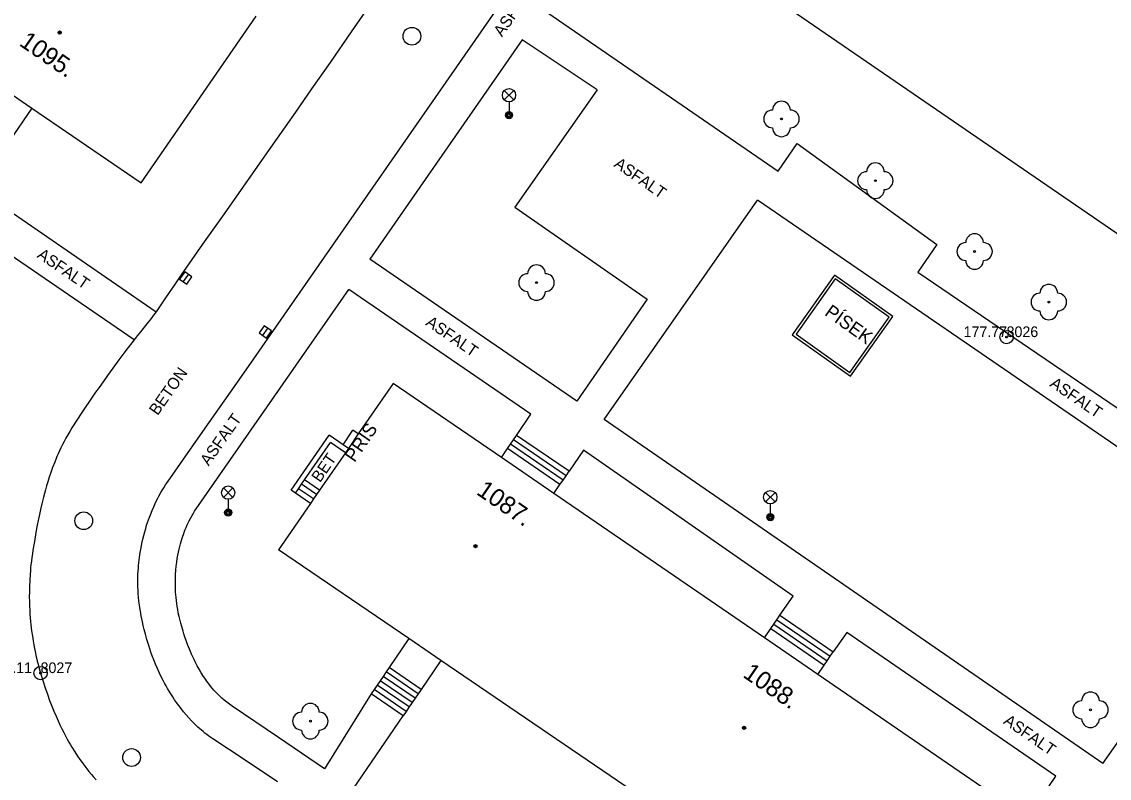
# Model space of a CAD drawing. Extents: x -539515 to -538098, y -1182060 to -1180157.
# Drawn here: x -538972.2 to -538911, y -1181423.5 to -1181380.9 of the extents above; entities that cross this region are included whole.
import ezdxf

# ---------------------------------------------------------------- set-up
doc = ezdxf.new("R2010")
doc.units = 0
for name, color, linetype in [('Vrstva 1', 7, 'Continuous'), ('Vrstva 13', 7, 'Continuous'), ('Vrstva 21', 7, 'Continuous'), ('Vrstva 22', 7, 'Continuous'), ('Vrstva 23', 7, 'Continuous'), ('Vrstva 24', 7, 'Continuous'), ('Vrstva 27', 7, 'Continuous'), ('Vrstva 33', 7, 'Continuous'), ('Vrstva 39', 7, 'Continuous'), ('Vrstva 40', 7, 'Continuous'), ('Vrstva 41', 7, 'Continuous'), ('Vrstva 47', 7, 'Continuous'), ('Vrstva 68', 7, 'Continuous'), ('Vrstva 88', 7, 'Continuous')]:
    doc.layers.add(name, color=color, linetype=linetype)

msp = doc.modelspace()

# ---------------------------------------------------------------- linework, layer by layer
at = {"layer": 'Vrstva 1'}
for p, q in [((-538934.28, -1181376.5), (-538829.84, -1181448.24)), ((-538965.51, -1181389.96), (-538959.04, -1181380.56))]:
    msp.add_line(p, q, dxfattribs=at)
for points in [[(-538973.359, -1181384.575), (-538971.666, -1181385.737)], [(-538971.666, -1181385.737), (-538965.51, -1181389.96)], [(-538951.32, -1181401.25), (-538953.28, -1181404.097), (-538953.84, -1181404.91), (-538954.01, -1181405.157), (-538955.462, -1181407.268), (-538955.632, -1181407.515), (-538955.802, -1181407.762), (-538955.973, -1181408.01), (-538957.77, -1181410.62)], [(-538906.43, -1181432.04), (-538912.507, -1181427.872), (-538915.603, -1181425.748), (-538927.397, -1181417.659), (-538930.405, -1181415.595), (-538942.269, -1181407.458), (-538945.22, -1181405.434), (-538951.32, -1181401.25)], [(-538912.8, -1181441.293), (-538918.981, -1181437.077), (-538920.514, -1181436.032), (-538933.82, -1181426.956), (-538935.618, -1181425.73), (-538948.631, -1181416.854), (-538950.43, -1181415.627), (-538957.77, -1181410.62)]]:
    msp.add_lwpolyline(points, dxfattribs=at)
at = {"layer": 'Vrstva 13'}
for p, q in [((-538942.9, -1181380.17), (-538929.62, -1181389.3)), ((-538944.05, -1181381.9), (-538952.637, -1181394.257)), ((-538939.83, -1181384.72), (-538944.05, -1181381.9)), ((-538939.83, -1181384.72), (-538944.47, -1181391.33)), ((-538929.62, -1181389.3), (-538928.56, -1181387.73)), ((-538928.56, -1181387.73), (-538920.682, -1181393.416)), ((-538974.75, -1181390.27), (-538964.67, -1181397.21)), ((-538944.47, -1181391.33), (-538937, -1181396.5)), ((-538939.43, -1181403.29), (-538930.8, -1181390.93)), ((-538902.62, -1181410.26), (-538930.8, -1181390.93)), ((-538965.91, -1181398.8), (-538975.97, -1181391.9)), ((-538920.682, -1181393.416), (-538921.75, -1181394.98)), ((-538940.97, -1181402.26), (-538952.637, -1181394.257)), ((-538921.75, -1181394.98), (-538861.81, -1181435.89)), ((-538958.114, -1181402.138), (-538953.817, -1181395.955)), ((-538943.56, -1181402.99), (-538953.817, -1181395.955)), ((-538937, -1181396.5), (-538940.97, -1181402.26)), ((-538962.41, -1181408.32), (-538958.114, -1181402.138)), ((-538944.36, -1181404.18), (-538943.56, -1181402.99)), ((-538911.34, -1181422.67), (-538939.43, -1181403.29)), ((-538941.409, -1181406.204), (-538944.36, -1181404.18)), ((-538941.748, -1181406.698), (-538944.699, -1181404.674)), ((-538941.578, -1181406.451), (-538944.529, -1181404.427)), ((-538941.918, -1181406.946), (-538944.869, -1181404.922)), ((-538940.59, -1181405.01), (-538941.409, -1181406.204)), ((-538928.79, -1181413.24), (-538940.59, -1181405.01)), ((-538955.462, -1181407.268), (-538956.304, -1181406.688)), ((-538955.802, -1181407.762), (-538956.644, -1181407.182)), ((-538955.632, -1181407.515), (-538956.474, -1181406.935)), ((-538955.973, -1181408.01), (-538956.815, -1181407.43)), ((-538911.34, -1181422.67), (-538902.62, -1181410.26)), ((-538929.528, -1181414.317), (-538928.79, -1181413.24)), ((-538929.697, -1181414.564), (-538926.689, -1181416.627)), ((-538929.528, -1181414.317), (-538926.52, -1181416.38)), ((-538930.037, -1181415.059), (-538927.029, -1181417.122)), ((-538929.867, -1181414.811), (-538926.859, -1181416.874)), ((-538925.75, -1181415.28), (-538926.52, -1181416.38)), ((-538913.99, -1181423.38), (-538925.75, -1181415.28)), ((-538949.915, -1181418.737), (-538951.714, -1181417.51)), ((-538949.746, -1181418.489), (-538951.545, -1181417.262)), ((-538950.422, -1181419.481), (-538952.221, -1181418.254)), ((-538950.253, -1181419.233), (-538952.052, -1181418.006)), ((-538950.084, -1181418.985), (-538951.883, -1181417.758)), ((-538952.56, -1181418.75), (-538955.18, -1181422.96)), ((-538950.761, -1181419.977), (-538952.56, -1181418.75)), ((-538950.591, -1181419.729), (-538952.39, -1181418.502)), ((-538953.56, -1181424.08), (-538950.761, -1181419.977)), ((-538914.74, -1181424.49), (-538913.99, -1181423.38))]:
    msp.add_line(p, q, dxfattribs=at)
for points in [[(-538971.666, -1181385.737), (-538972.931, -1181387.58), (-538973.1, -1181387.827), (-538973.27, -1181388.075), (-538973.44, -1181388.322), (-538973.61, -1181388.57)], [(-538945.22, -1181405.434), (-538944.869, -1181404.922), (-538944.699, -1181404.674), (-538944.529, -1181404.427), (-538944.36, -1181404.18)], [(-538942.269, -1181407.458), (-538941.918, -1181406.946), (-538941.748, -1181406.698), (-538941.578, -1181406.451), (-538941.409, -1181406.204)], [(-538962.608, -1181416.651), (-538962.677, -1181416.498), (-538962.74, -1181416.354), (-538962.797, -1181416.218), (-538962.898, -1181415.961), (-538962.981, -1181415.736), (-538963.05, -1181415.539), (-538963.106, -1181415.366), (-538963.153, -1181415.214), (-538963.23, -1181414.95), (-538963.283, -1181414.753), (-538963.321, -1181414.606), (-538963.373, -1181414.387), (-538963.42, -1181414.17), (-538963.454, -1181413.993), (-538963.484, -1181413.82), (-538963.509, -1181413.65), (-538963.531, -1181413.483), (-538963.548, -1181413.32), (-538963.562, -1181413.16), (-538963.572, -1181413.005), (-538963.58, -1181412.853), (-538963.585, -1181412.705), (-538963.587, -1181412.561), (-538963.587, -1181412.422), (-538963.585, -1181412.286), (-538963.575, -1181412.022), (-538963.558, -1181411.775), (-538963.536, -1181411.542), (-538963.509, -1181411.325), (-538963.479, -1181411.122), (-538963.447, -1181410.932), (-538963.412, -1181410.755), (-538963.376, -1181410.59), (-538963.339, -1181410.436), (-538963.302, -1181410.292), (-538963.265, -1181410.159), (-538963.227, -1181410.035), (-538963.191, -1181409.919), (-538963.116, -1181409.705), (-538963.046, -1181409.52), (-538962.981, -1181409.361), (-538962.92, -1181409.223), (-538962.865, -1181409.104), (-538962.814, -1181409.002), (-538962.721, -1181408.825), (-538962.648, -1181408.695), (-538962.591, -1181408.599), (-538962.503, -1181408.458), (-538962.41, -1181408.32)], [(-538930.405, -1181415.595), (-538930.037, -1181415.059), (-538929.867, -1181414.811), (-538929.697, -1181414.564), (-538929.528, -1181414.317)], [(-538950.43, -1181415.627), (-538951.545, -1181417.262), (-538951.714, -1181417.51), (-538951.883, -1181417.758), (-538952.052, -1181418.006), (-538952.221, -1181418.254), (-538952.39, -1181418.502), (-538952.56, -1181418.75)], [(-538927.397, -1181417.659), (-538927.029, -1181417.122), (-538926.859, -1181416.874), (-538926.689, -1181416.627), (-538926.52, -1181416.38)], [(-538955.18, -1181422.96), (-538957.785, -1181421.2), (-538960.39, -1181419.44), (-538960.545, -1181419.331), (-538960.692, -1181419.219), (-538960.83, -1181419.105), (-538960.96, -1181418.99), (-538961.083, -1181418.875), (-538961.199, -1181418.759), (-538961.309, -1181418.643), (-538961.412, -1181418.528), (-538961.51, -1181418.414), (-538961.602, -1181418.301), (-538961.69, -1181418.189), (-538961.773, -1181418.079), (-538961.851, -1181417.97), (-538961.925, -1181417.863), (-538961.995, -1181417.758), (-538962.126, -1181417.551), (-538962.244, -1181417.352), (-538962.35, -1181417.163), (-538962.445, -1181416.983), (-538962.531, -1181416.812), (-538962.608, -1181416.651)], [(-538948.631, -1181416.854), (-538949.746, -1181418.489), (-538949.915, -1181418.737), (-538950.084, -1181418.985), (-538950.253, -1181419.233), (-538950.422, -1181419.481), (-538950.591, -1181419.729), (-538950.761, -1181419.977)]]:
    msp.add_lwpolyline(points, dxfattribs=at)
at = {"layer": 'Vrstva 21'}
for centre, radius in [((-538916.76, -1181398.64), 0.375), ((-538916.76, -1181398.64), 0.05), ((-538971.18, -1181417.57), 0.375), ((-538971.18, -1181417.57), 0.05)]:
    msp.add_circle(centre, radius, dxfattribs=at)
at = {"layer": 'Vrstva 22'}
for centre in [(-538929.44, -1181386.35), (-538924.15, -1181389.83), (-538918.56, -1181393.82), (-538943.24, -1181395.57), (-538914.38, -1181396.67), (-538912.03, -1181419.64), (-538955.98, -1181420.28)]:
    msp.add_circle(centre, 0.05, dxfattribs=at)
for centre, start, end in [((-538929.94, -1181386.35), 90, 270), ((-538929.44, -1181385.85), 0, 180), ((-538928.94, -1181386.35), 270, 90), ((-538929.44, -1181386.85), 180, 0), ((-538924.15, -1181389.33), 0, 180), ((-538924.65, -1181389.83), 90, 270), ((-538923.65, -1181389.83), 270, 90), ((-538924.15, -1181390.33), 180, 0), ((-538918.56, -1181393.32), 0, 180), ((-538919.06, -1181393.82), 90, 270), ((-538918.06, -1181393.82), 270, 90), ((-538918.56, -1181394.32), 180, 0), ((-538943.24, -1181395.07), 0, 180), ((-538943.74, -1181395.57), 90, 270), ((-538942.74, -1181395.57), 270, 90), ((-538943.24, -1181396.07), 180, 0), ((-538914.88, -1181396.67), 90, 270), ((-538914.38, -1181396.17), 0, 180), ((-538913.88, -1181396.67), 270, 90), ((-538914.38, -1181397.17), 180, 0), ((-538912.03, -1181419.14), 0, 180), ((-538955.98, -1181419.78), 0, 180), ((-538912.53, -1181419.64), 90, 270), ((-538911.53, -1181419.64), 270, 90), ((-538956.48, -1181420.28), 90, 270), ((-538955.48, -1181420.28), 270, 90), ((-538912.03, -1181420.14), 180, 0), ((-538955.98, -1181420.78), 180, 0)]:
    msp.add_arc(centre, 0.5, start, end, dxfattribs=at)
at = {"layer": 'Vrstva 24'}
for p in [(-538954.14, -1181404.704), (-538953.28, -1181404.097)]:
    msp.add_line(p, (-538953.58, -1181403.89), dxfattribs=at)
at = {"layer": 'Vrstva 27'}
for p, q in [((-538962.854, -1181395.105), (-538963.14, -1181395.515)), ((-538958.663, -1181398.553), (-538958.377, -1181398.143))]:
    msp.add_line(p, q, dxfattribs=at)
for points in [[(-538963.059, -1181394.962), (-538963.345, -1181395.372), (-538962.935, -1181395.658), (-538962.649, -1181395.248)], [(-538958.458, -1181398.696), (-538958.172, -1181398.286), (-538958.582, -1181398), (-538958.868, -1181398.41)]]:
    msp.add_lwpolyline(points, close=True, dxfattribs=at)
for centre in [(-538950.26, -1181381.69), (-538968.75, -1181408.99), (-538966.05, -1181422.33)]:
    msp.add_circle(centre, 0.5, dxfattribs=at)
at = {"layer": 'Vrstva 33'}
for p, q in [((-538945.055, -1181385.28), (-538944.525, -1181384.75)), ((-538945.055, -1181384.75), (-538944.525, -1181385.28)), ((-538944.79, -1181385.39), (-538944.79, -1181386.14)), ((-538960.875, -1181407.67), (-538960.345, -1181407.14)), ((-538960.875, -1181407.14), (-538960.345, -1181407.67)), ((-538960.61, -1181407.78), (-538960.61, -1181408.53)), ((-538930.335, -1181407.93), (-538929.805, -1181407.4)), ((-538930.335, -1181407.4), (-538929.805, -1181407.93)), ((-538930.07, -1181408.04), (-538930.07, -1181408.79))]:
    msp.add_line(p, q, dxfattribs=at)
for centre, radius in [((-538944.79, -1181385.015), 0.375), ((-538944.79, -1181386.14), 0.2), ((-538944.79, -1181386.14), 0.145), ((-538944.79, -1181386.14), 0.0876), ((-538960.61, -1181407.405), 0.375), ((-538930.07, -1181407.665), 0.375), ((-538960.61, -1181408.53), 0.2), ((-538960.61, -1181408.53), 0.145), ((-538960.61, -1181408.53), 0.0876), ((-538930.07, -1181408.79), 0.2), ((-538930.07, -1181408.79), 0.145), ((-538930.07, -1181408.79), 0.0876)]:
    msp.add_circle(centre, radius, dxfattribs=at)
at = {"layer": 'Vrstva 39'}
for centre, radius in [((-538970.107, -1181381.484), 0.09), ((-538970.107, -1181381.484), 0.0398), ((-538946.679, -1181410.422), 0.09), ((-538946.679, -1181410.422), 0.0398), ((-538931.546, -1181420.658), 0.09), ((-538931.546, -1181420.658), 0.0398)]:
    msp.add_circle(centre, radius, dxfattribs=at)
at = {"layer": 'Vrstva 68'}
msp.add_line((-538954.01, -1181405.157), (-538954.852, -1181404.577), dxfattribs=at)
for points in [[(-538956.815, -1181407.43), (-538957.063, -1181407.26), (-538954.93, -1181404.16)], [(-538953.84, -1181404.91), (-538954.14, -1181404.704), (-538954.93, -1181404.16)], [(-538956.815, -1181407.43), (-538956.644, -1181407.182), (-538956.474, -1181406.935), (-538956.304, -1181406.688), (-538954.852, -1181404.577)]]:
    msp.add_lwpolyline(points, dxfattribs=at)
at = {"layer": 'Vrstva 88'}
for p, q in [((-538958.22, -1181398.51), (-538945.585, -1181380.335)), ((-538926.446, -1181395.157), (-538928.83, -1181398.52)), ((-538926.41, -1181395.366), (-538928.621, -1181398.484)), ((-538923.17, -1181397.48), (-538926.446, -1181395.157)), ((-538923.379, -1181397.516), (-538926.41, -1181395.366)), ((-538925.554, -1181400.843), (-538923.17, -1181397.48)), ((-538925.59, -1181400.634), (-538923.379, -1181397.516)), ((-538959.17, -1181399.873), (-538958.22, -1181398.51)), ((-538928.83, -1181398.52), (-538925.554, -1181400.843)), ((-538928.621, -1181398.484), (-538925.59, -1181400.634))]:
    msp.add_line(p, q, dxfattribs=at)
for points in [[(-538951.9, -1181378.84), (-538952.475, -1181379.685), (-538953.05, -1181380.53), (-538953.68, -1181381.448), (-538954.867, -1181383.164), (-538955.91, -1181384.663), (-538956.826, -1181385.973)], [(-538956.826, -1181385.973), (-538958.433, -1181388.262), (-538960.846, -1181391.693), (-538962.05, -1181393.41)], [(-538962.05, -1181393.41), (-538963.25, -1181395.13), (-538963.606, -1181395.649), (-538964.136, -1181396.431)], [(-538964.136, -1181396.431), (-538964.401, -1181396.822), (-538964.67, -1181397.21), (-538964.817, -1181397.415), (-538964.95, -1181397.591), (-538965.187, -1181397.894), (-538965.551, -1181398.345), (-538965.732, -1181398.572), (-538965.91, -1181398.8), (-538966.368, -1181399.403), (-538966.764, -1181399.931), (-538967.106, -1181400.394), (-538967.402, -1181400.801), (-538967.659, -1181401.16), (-538967.882, -1181401.476), (-538968.077, -1181401.754), (-538968.414, -1181402.245), (-538968.665, -1181402.617), (-538968.853, -1181402.899), (-538969.132, -1181403.326), (-538969.41, -1181403.76), (-538969.532, -1181403.957), (-538969.645, -1181404.15), (-538969.751, -1181404.339), (-538969.85, -1181404.523)], [(-538964.312, -1181407.246), (-538964.244, -1181407.135), (-538964.139, -1181406.971), (-538964.03, -1181406.81), (-538963.305, -1181405.77), (-538962.033, -1181403.953), (-538960.123, -1181401.234), (-538959.17, -1181399.873)], [(-538969.85, -1181404.523), (-538969.942, -1181404.702), (-538970.029, -1181404.878)], [(-538970.029, -1181404.878), (-538970.109, -1181405.048), (-538970.185, -1181405.215), (-538970.255, -1181405.377), (-538970.322, -1181405.535), (-538970.384, -1181405.689), (-538970.499, -1181405.989), (-538970.601, -1181406.272), (-538970.691, -1181406.539), (-538970.771, -1181406.791), (-538970.843, -1181407.028), (-538970.907, -1181407.251), (-538970.964, -1181407.461), (-538971.016, -1181407.658), (-538971.108, -1181408.029), (-538971.183, -1181408.355), (-538971.245, -1181408.64), (-538971.297, -1181408.89), (-538971.383, -1181409.329), (-538971.443, -1181409.657), (-538971.529, -1181410.149), (-538971.61, -1181410.64), (-538971.643, -1181410.852), (-538971.672, -1181411.059), (-538971.698, -1181411.26), (-538971.72, -1181411.455), (-538971.74, -1181411.644), (-538971.756, -1181411.828), (-538971.77, -1181412.007), (-538971.792, -1181412.354), (-538971.806, -1181412.68), (-538971.812, -1181412.987), (-538971.813, -1181413.274), (-538971.809, -1181413.545), (-538971.801, -1181413.798), (-538971.79, -1181414.036), (-538971.776, -1181414.259), (-538971.761, -1181414.468)], [(-538964.704, -1181417.064), (-538964.799, -1181416.829), (-538964.884, -1181416.608), (-538964.96, -1181416.4), (-538965.028, -1181416.204), (-538965.089, -1181416.02), (-538965.143, -1181415.848), (-538965.192, -1181415.686), (-538965.277, -1181415.382), (-538965.346, -1181415.117), (-538965.401, -1181414.885), (-538965.445, -1181414.683), (-538965.482, -1181414.507), (-538965.511, -1181414.353), (-538965.558, -1181414.086), (-538965.588, -1181413.887), (-538965.609, -1181413.739), (-538965.637, -1181413.518), (-538965.66, -1181413.3), (-538965.677, -1181413.101), (-538965.689, -1181412.907), (-538965.696, -1181412.716), (-538965.7, -1181412.53), (-538965.7, -1181412.348), (-538965.697, -1181412.171), (-538965.691, -1181411.998), (-538965.682, -1181411.83), (-538965.671, -1181411.666), (-538965.658, -1181411.507), (-538965.642, -1181411.352), (-538965.625, -1181411.202), (-538965.607, -1181411.057), (-538965.565, -1181410.774), (-538965.519, -1181410.51), (-538965.469, -1181410.262), (-538965.418, -1181410.03), (-538965.365, -1181409.814), (-538965.311, -1181409.611), (-538965.257, -1181409.423), (-538965.203, -1181409.247), (-538965.15, -1181409.083), (-538965.097, -1181408.931), (-538965.046, -1181408.788), (-538964.996, -1181408.656), (-538964.897, -1181408.41), (-538964.806, -1181408.198), (-538964.722, -1181408.015), (-538964.645, -1181407.856), (-538964.576, -1181407.719), (-538964.514, -1181407.601), (-538964.4, -1181407.397), (-538964.312, -1181407.246)], [(-538971.761, -1181414.468), (-538971.743, -1181414.664)], [(-538971.743, -1181414.664), (-538971.725, -1181414.848), (-538971.684, -1181415.191), (-538971.642, -1181415.492), (-538971.601, -1181415.754), (-538971.561, -1181415.983), (-538971.523, -1181416.183), (-538971.487, -1181416.358), (-538971.42, -1181416.663), (-538971.365, -1181416.891), (-538971.322, -1181417.061), (-538971.253, -1181417.316), (-538971.18, -1181417.57), (-538971.049, -1181417.997), (-538970.919, -1181418.395), (-538970.792, -1181418.764), (-538970.668, -1181419.108), (-538970.545, -1181419.427), (-538970.426, -1181419.724), (-538970.309, -1181419.999), (-538970.196, -1181420.256), (-538970.086, -1181420.493), (-538969.979, -1181420.715)], [(-538957.83, -1181423.69), (-538959.65, -1181422.485), (-538961.47, -1181421.28), (-538961.587, -1181421.201), (-538961.7, -1181421.12), (-538961.81, -1181421.039), (-538961.917, -1181420.956), (-538962.02, -1181420.872), (-538962.121, -1181420.788), (-538962.219, -1181420.703), (-538962.314, -1181420.618), (-538962.406, -1181420.532), (-538962.495, -1181420.445), (-538962.668, -1181420.271), (-538962.831, -1181420.096), (-538962.984, -1181419.922), (-538963.129, -1181419.748), (-538963.265, -1181419.576), (-538963.394, -1181419.406), (-538963.516, -1181419.237), (-538963.63, -1181419.071), (-538963.738, -1181418.908), (-538963.84, -1181418.748), (-538963.936, -1181418.59), (-538964.027, -1181418.435), (-538964.113, -1181418.284), (-538964.194, -1181418.136), (-538964.27, -1181417.992), (-538964.342, -1181417.85), (-538964.477, -1181417.574), (-538964.597, -1181417.312), (-538964.704, -1181417.064)], [(-538969.979, -1181420.715), (-538969.875, -1181420.92), (-538969.775, -1181421.111), (-538969.679, -1181421.289), (-538969.586, -1181421.455), (-538969.497, -1181421.608), (-538969.412, -1181421.751), (-538969.247, -1181422.017), (-538969.096, -1181422.246), (-538968.96, -1181422.444), (-538968.838, -1181422.616), (-538968.728, -1181422.764), (-538968.629, -1181422.893), (-538968.452, -1181423.115), (-538968.314, -1181423.279), (-538968.209, -1181423.401), (-538968.047, -1181423.582)]]:
    msp.add_lwpolyline(points, dxfattribs=at)

# ---------------------------------------------------------------- texts
at = {"layer": 'Vrstva 22'}
for s, p in [('177.77 ', (-538919.181, -1181398.64)), ('178.11 ', (-538974.117, -1181417.57))]:
    msp.add_text(s, height=0.6, dxfattribs=at).set_placement(p)
at = {"layer": 'Vrstva 23'}
for s, p in [('8026', (-538916.76, -1181398.64)), ('8027', (-538971.18, -1181417.57))]:
    msp.add_text(s, height=0.6, dxfattribs=at).set_placement(p)
at = {"layer": 'Vrstva 40'}
for s, rotation, p in [('ASFALT', 55.19376, (-538945.181, -1181381.767)), ('ASFALT', 325.31282, (-538938.925, -1181389.005)), ('ASFALT', 325.55437, (-538971.418, -1181394.126)), ('ASFALT', 325.55482, (-538949.532, -1181397.936)), ('BETON', 54.92247, (-538964.585, -1181403.094)), ('ASFALT', 325.68584, (-538914.372, -1181401.383)), ('ASFALT', 54.93496, (-538961.709, -1181405.938)), ('BET', 55.45775, (-538955.435, -1181406.874)), ('ASFALT', 325.44188, (-538916.982, -1181420.385))]:
    msp.add_text(s, height=0.65, rotation=rotation, dxfattribs=at).set_placement(p)
at = {"layer": 'Vrstva 41'}
for s, rotation, p in [('PÍSEK', 324.65052, (-538927.059, -1181397.37)), ('PRIS', 55.45775, (-538953.49, -1181405.741))]:
    msp.add_text(s, height=0.75, rotation=rotation, dxfattribs=at).set_placement(p)
at = {"layer": 'Vrstva 47'}
for s, rotation, p in [('1095.', 325.54887, (-538972.436, -1181382.176)), ('1087.', 325.55382, (-538946.678, -1181407.465)), ('1088.', 325.55382, (-538931.672, -1181417.757))]:
    msp.add_text(s, height=1, rotation=rotation, dxfattribs=at).set_placement(p)

doc.saveas('drawing.dxf')
